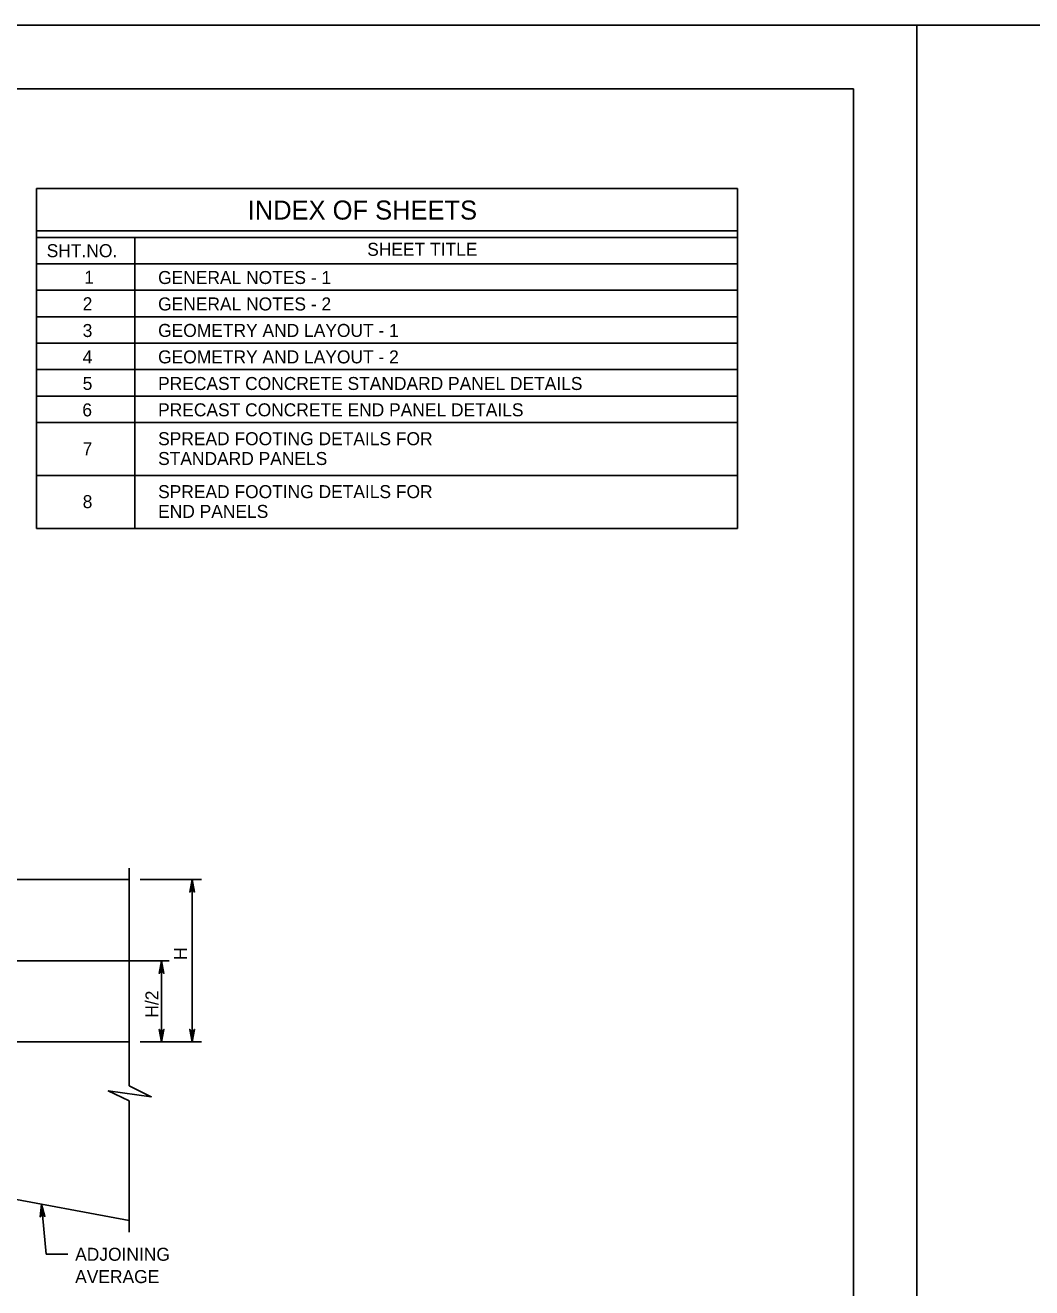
# Model space of a CAD drawing. Extents: x 3385 to 6532, y -616 to 1166.
# Drawn here: x 4391.8 to 4629.5, y 867.4 to 1165.7 of the extents above; entities that cross this region are included whole.
import ezdxf

# ---------------------------------------------------------------- set-up
doc = ezdxf.new("R2010")
doc.units = 0
for name, color, linetype in [('1', 7, 'Continuous'), ('2', 7, 'Continuous'), ('PLT-BNDY', 7, 'Continuous')]:
    doc.layers.add(name, color=color, linetype=linetype)

msp = doc.modelspace()

# ---------------------------------------------------------------- linework, layer by layer
at = {"layer": '1'}
for p, q in [((4559.97, 1127.16), (4394.4, 1127.16)), ((4394.4, 1046.83), (4394.4, 1127.16)), ((4559.97, 1046.83), (4559.97, 1127.16)), ((4559.97, 1117.16), (4394.4, 1117.16)), ((4559.97, 1115.58), (4394.4, 1115.58)), ((4417.67, 1046.83), (4417.67, 1115.58)), ((4559.97, 1109.33), (4394.4, 1109.33)), ((4559.97, 1103.08), (4394.4, 1103.08)), ((4559.97, 1096.83), (4394.4, 1096.83)), ((4559.97, 1090.58), (4394.4, 1090.58)), ((4559.97, 1084.33), (4394.4, 1084.33)), ((4559.97, 1078.08), (4394.4, 1078.08)), ((4559.97, 1071.83), (4394.4, 1071.83)), ((4559.97, 1059.33), (4394.4, 1059.33)), ((4559.97, 1046.83), (4394.4, 1046.83)), ((4416.34, 915.1), (4416.34, 966.59)), ((4275.26, 963.89), (4416.34, 963.89)), ((4433.36, 963.89), (4418.87, 963.89)), ((4431.18, 925.49), (4431.18, 963.89)), ((4334.55, 944.69), (4425.74, 944.69)), ((4423.97, 925.49), (4423.97, 944.69)), ((4331.03, 925.49), (4416.34, 925.49)), ((4433.36, 925.49), (4418.87, 925.49)), ((4416.34, 880.59), (4416.34, 911.6)), ((4275.26, 909.69), (4416.34, 883.3)), ((4396.71, 875.4), (4395.57, 887.18)), ((4401.79, 875.4), (4396.71, 875.4))]:
    msp.add_line(p, q, dxfattribs=at)
for points in [[(4431.18, 963.89), (4431.74, 960.9), (4431.58, 961.13), (4431.38, 961.25), (4431.18, 961.29), (4430.98, 961.25), (4430.78, 961.13), (4430.62, 960.9), (4431.18, 963.89), (4430.78, 961.13), (4430.98, 961.25), (4431.18, 963.89), (4431.18, 961.29), (4431.38, 961.25), (4431.18, 963.89), (4431.58, 961.13)], [(4423.97, 944.69), (4424.53, 941.7), (4424.45, 941.82), (4424.37, 941.93), (4424.27, 941.99), (4424.17, 942.05), (4424.07, 942.07), (4423.97, 942.09), (4423.87, 942.07), (4423.77, 942.05), (4423.67, 941.99), (4423.57, 941.93), (4423.49, 941.82), (4423.41, 941.7), (4423.97, 944.69), (4423.49, 941.82), (4423.57, 941.93), (4423.97, 944.69), (4423.67, 941.99), (4423.77, 942.05), (4423.97, 944.69), (4423.87, 942.07), (4423.97, 942.09), (4423.97, 944.69), (4424.07, 942.07), (4424.17, 942.05), (4423.97, 944.69), (4424.27, 941.99), (4424.37, 941.93), (4423.97, 944.69), (4424.45, 941.82)], [(4423.97, 925.49), (4423.41, 928.47), (4423.49, 928.35), (4423.57, 928.24), (4423.67, 928.18), (4423.77, 928.12), (4423.87, 928.1), (4423.97, 928.09), (4424.07, 928.1), (4424.17, 928.12), (4424.27, 928.18), (4424.37, 928.24), (4424.45, 928.35), (4424.53, 928.47), (4423.97, 925.49), (4424.45, 928.35), (4424.37, 928.24), (4423.97, 925.49), (4424.27, 928.18), (4424.17, 928.12), (4423.97, 925.49), (4424.07, 928.1), (4423.97, 928.09), (4423.97, 925.49), (4423.87, 928.1), (4423.77, 928.12), (4423.97, 925.49), (4423.67, 928.18), (4423.57, 928.24), (4423.97, 925.49), (4423.49, 928.35)], [(4431.18, 925.49), (4430.62, 928.47), (4430.78, 928.24), (4430.98, 928.12), (4431.18, 928.09), (4431.38, 928.12), (4431.58, 928.24), (4431.74, 928.47), (4431.18, 925.49), (4431.58, 928.24), (4431.38, 928.12), (4431.18, 925.49), (4431.18, 928.09), (4430.98, 928.12), (4431.18, 925.49), (4430.78, 928.24)], [(4416.34, 915.1), (4421.53, 912.56), (4411.38, 913.94), (4416.34, 911.58)], [(4395.57, 887.18), (4396.41, 884.27), (4396.32, 884.37), (4396.23, 884.48), (4396.13, 884.53), (4396.02, 884.58), (4395.92, 884.59), (4395.82, 884.6), (4395.72, 884.57), (4395.62, 884.54), (4395.53, 884.47), (4395.44, 884.4), (4395.37, 884.28), (4395.3, 884.16), (4395.57, 887.18), (4395.37, 884.28), (4395.44, 884.4), (4395.57, 887.18), (4395.53, 884.47), (4395.62, 884.54), (4395.57, 887.18), (4395.72, 884.57), (4395.82, 884.6), (4395.57, 887.18), (4395.92, 884.59), (4396.02, 884.58), (4395.57, 887.18), (4396.13, 884.53), (4396.23, 884.48), (4395.57, 887.18), (4396.32, 884.37)]]:
    msp.add_lwpolyline(points, dxfattribs=at)
at = {"layer": '2'}
for p, q in [((3801.34, 1150.69), (4587.34, 1150.69)), ((4587.34, 1150.69), (4587.34, 586.69))]:
    msp.add_line(p, q, dxfattribs=at)
at = {"layer": 'PLT-BNDY'}
for points in [[(3761.34, 1165.69), (4602.34, 1165.69), (4602.34, 571.69), (3761.34, 571.69)], [(4602.34, 1165.69), (5443.34, 1165.69), (5443.34, 571.69), (4602.34, 571.69)]]:
    msp.add_lwpolyline(points, close=True, dxfattribs=at)

# ---------------------------------------------------------------- texts
at = {"layer": '1'}
for s, height, p in [('INDEX OF SHEETS', 4.5001, (4444.3, 1119.78)), ('SHT.NO.', 3.072, (4396.83, 1110.9)), ('SHEET TITLE', 3.072, (4472.52, 1111.22)), ('1', 3.07, (4405.68, 1104.61)), ('GENERAL NOTES - 1', 3.072, (4423.14, 1104.56)), ('2', 3.07, (4405.33, 1098.36)), ('GENERAL NOTES - 2', 3.072, (4423.14, 1098.31)), ('3', 3.07, (4405.33, 1092.04)), ('GEOMETRY AND LAYOUT - 1', 3.072, (4423.14, 1092.06)), ('4', 3.07, (4405.33, 1085.79)), ('GEOMETRY AND LAYOUT - 2', 3.072, (4423.14, 1085.81)), ('5', 3.07, (4405.33, 1079.54)), ('PRECAST CONCRETE STANDARD PANEL DETAILS', 3.072, (4423.14, 1079.52)), ('6', 3.07, (4405.24, 1073.29)), ('PRECAST CONCRETE END PANEL DETAILS', 3.072, (4423.14, 1073.3)), ('SPREAD FOOTING DETAILS FOR', 3.072, (4423.14, 1066.48)), ('7', 3.07, (4405.33, 1064.12)), ('STANDARD PANELS', 3.072, (4423.14, 1061.8)), ('SPREAD FOOTING DETAILS FOR', 3.072, (4423.14, 1053.97)), ('8', 3.07, (4405.33, 1051.62)), ('END PANELS', 3.072, (4423.14, 1049.3)), ('ADJOINING', 3.072, (4403.55, 873.8)), ('AVERAGE', 3.072, (4403.55, 868.53))]:
    msp.add_text(s, height=height, dxfattribs=at).set_placement(p)
for s, height, p in [('H', 3.07, (4429.99, 944.87)), ('H/2', 3.072, (4423.23, 931.24))]:
    msp.add_text(s, height=height, rotation=90, dxfattribs=at).set_placement(p)

doc.saveas('drawing.dxf')
